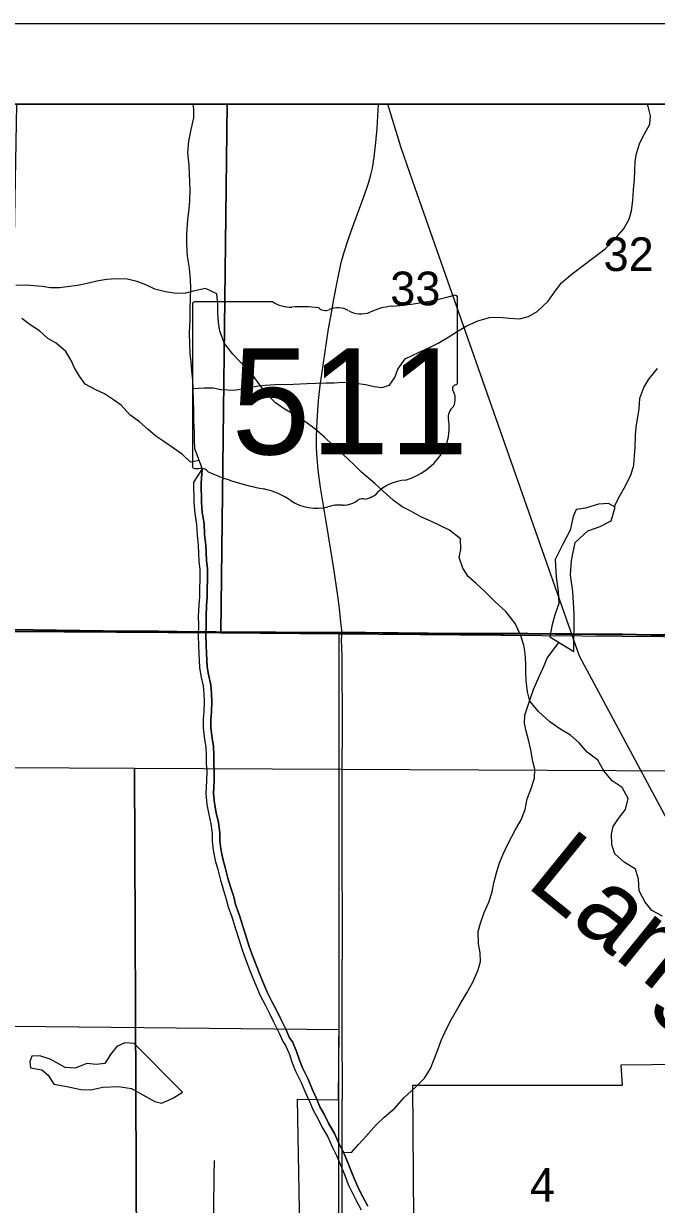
# Model space of a CAD drawing. Extents: x 0 to 34, y 0 to 22.
# Drawn here: x 13.709 to 14.495, y 19.533 to 21 of the extents above; entities that cross this region are included whole.
import ezdxf

# ---------------------------------------------------------------- set-up
doc = ezdxf.new("R2010")
doc.units = 0
for name, color, linetype in [('Default', 7, 'Continuous'), ('GM_X_City_Street', 7, 'Continuous'), ('GM_X_Corporation', 7, 'Continuous'), ('GM_X_Major_River', 7, 'Continuous'), ('GM_X_Minor_Lake', 7, 'Continuous'), ('GM_X_Minor_River', 7, 'Continuous'), ('GM_X_Minor_River_Text', 7, 'Continuous'), ('GM_X_Rail_Line', 7, 'Continuous'), ('GM_X_Section', 7, 'Continuous'), ('GM_X_Section_Text', 7, 'Continuous'), ('GM_X_State_Location', 7, 'Continuous'), ('GM_X_State_Route', 7, 'Continuous'), ('GM_X_State_Shield', 7, 'Continuous'), ('GM_X_Township_Road', 7, 'Continuous'), ('GM_X_US_Shield', 7, 'Continuous'), ('SH_Data', 7, 'Continuous')]:
    doc.layers.add(name, color=color, linetype=linetype)

msp = doc.modelspace()

# ---------------------------------------------------------------- linework, layer by layer
at = {"layer": 'Default'}
msp.add_lwpolyline([(14.696, 20.9), (13.7002, 20.9), (13.6857, 20.0757), (13.8471, 20.0749), (14.7021, 20.0706)], close=True, dxfattribs=at)
at = {"layer": 'GM_X_City_Street'}
msp.add_lwpolyline([(13.9448, 19.4395), (13.9449, 19.4482), (13.9453, 19.4698), (13.9457, 19.5287), (13.946, 19.5689), (13.9462, 19.5875)], dxfattribs=at)
at = {"layer": 'GM_X_Corporation'}
for points in [[(14.0527, 19.4802), (14.0495, 19.6635), (14.1002, 19.6628), (14.1013, 19.7498), (13.4128, 19.7568), (13.5278, 19.4729)], [(14.8562, 19.3732), (14.6545, 19.7499), (14.6076, 19.7504), (14.6057, 19.7077), (14.451, 19.7058), (14.4529, 19.6807), (14.1925, 19.6806), (14.194, 19.4591)]]:
    msp.add_lwpolyline(points, dxfattribs=at)
at = {"layer": 'GM_X_Major_River'}
for points in [[(13.9311, 20.447), (13.9203, 20.4302), (13.9205, 20.4051), (13.9217, 20.3914), (13.9238, 20.3778), (13.9246, 20.3645), (13.9259, 20.3515), (13.9263, 20.342), (13.9268, 20.3322), (13.928, 20.3219), (13.9281, 20.309), (13.9278, 20.298), (13.9275, 20.2877), (13.9269, 20.2774), (13.9262, 20.2633), (13.9263, 20.2531), (13.926, 20.2398), (13.9265, 20.2272), (13.927, 20.2174), (13.9279, 20.1999), (13.9295, 20.1896), (13.9323, 20.1771), (13.9331, 20.1672), (13.9336, 20.1573), (13.9329, 20.1455), (13.9322, 20.1357), (13.9323, 20.125), (13.9339, 20.1106), (13.9355, 20.1011), (13.936, 20.0904), (13.9361, 20.0806), (13.9366, 20.0711), (13.9363, 20.0593), (13.9356, 20.0433), (13.9369, 20.03), (13.9393, 20.0175), (13.9417, 20.0057), (13.9433, 19.9939), (13.9433, 19.9841), (13.9446, 19.973), (13.9473, 19.9601), (13.9505, 19.9491), (13.9536, 19.9358), (13.9571, 19.9245), (13.961, 19.9123), (13.9634, 19.9028), (13.9677, 19.8903), (13.9724, 19.8755), (13.977, 19.8611), (13.9802, 19.8505), (13.9848, 19.8376), (13.9903, 19.8236), (13.9945, 19.813), (14.0031, 19.7925), (14.0092, 19.7808), (14.015, 19.7694), (14.0201, 19.7588), (14.0266, 19.7459), (14.0313, 19.7353), (14.0347, 19.7304), (14.039, 19.7205), (14.0429, 19.7088), (14.0471, 19.6986), (14.0541, 19.6845), (14.0592, 19.6717), (14.0642, 19.6607), (14.0688, 19.6501), (14.0746, 19.6398), (14.0796, 19.6292), (14.087, 19.6167), (14.0928, 19.6035), (14.0978, 19.5936), (14.1036, 19.58), (14.1086, 19.5679), (14.1125, 19.5576), (14.1172, 19.5478), (14.1222, 19.5379), (14.1284, 19.5262)], [(14.1367, 19.5309), (14.1307, 19.5423), (14.1257, 19.552), (14.1213, 19.5614), (14.1175, 19.5714), (14.1124, 19.5837), (14.1064, 19.5977), (14.1014, 19.6076), (14.0955, 19.6211), (14.0881, 19.6337), (14.0831, 19.6442), (14.0774, 19.6543), (14.0729, 19.6646), (14.0679, 19.6754), (14.0628, 19.6884), (14.0558, 19.7025), (14.0518, 19.7121), (14.0479, 19.724), (14.0431, 19.7351), (14.0396, 19.74), (14.0353, 19.75), (14.0286, 19.763), (14.0236, 19.7736), (14.0177, 19.7852), (14.0117, 19.7966), (14.0034, 19.8166), (13.9992, 19.8271), (13.9938, 19.841), (13.9892, 19.8535), (13.9862, 19.864), (13.9815, 19.8785), (13.9768, 19.8933), (13.9726, 19.9055), (13.9702, 19.9149), (13.9663, 19.9273), (13.9628, 19.9384), (13.9597, 19.9515), (13.9566, 19.9624), (13.954, 19.9746), (13.9529, 19.9846), (13.9528, 19.9946), (13.9511, 20.0073), (13.9486, 20.0193), (13.9464, 20.0313), (13.9452, 20.0436), (13.9458, 20.059), (13.9461, 20.0712), (13.9456, 20.0808), (13.9456, 20.0907), (13.9451, 20.1021), (13.9434, 20.1119), (13.9419, 20.1256), (13.9418, 20.1354), (13.9424, 20.1449), (13.9431, 20.1573), (13.9426, 20.1678), (13.9417, 20.1785), (13.9389, 20.1914), (13.9374, 20.2009), (13.9365, 20.2178), (13.9361, 20.2276), (13.9356, 20.2399), (13.9359, 20.253), (13.9358, 20.2632), (13.9364, 20.2769), (13.9371, 20.2872), (13.9374, 20.2977), (13.9377, 20.3089), (13.9376, 20.3225), (13.9363, 20.333), (13.9359, 20.3425), (13.9354, 20.3522), (13.9341, 20.3652), (13.9333, 20.3788), (13.9312, 20.3926), (13.93, 20.4056), (13.9298, 20.429), (13.9311, 20.447)], [(13.9311, 20.447), (13.9298, 20.429), (13.93, 20.4056), (13.9312, 20.3926), (13.9333, 20.3788), (13.9341, 20.3652), (13.9354, 20.3522), (13.9359, 20.3425), (13.9363, 20.333), (13.9376, 20.3225), (13.9377, 20.3089), (13.9374, 20.2977), (13.9371, 20.2872), (13.9364, 20.2769), (13.9358, 20.2632), (13.9359, 20.253), (13.9356, 20.2399), (13.9361, 20.2276), (13.9365, 20.2178), (13.9374, 20.2009), (13.9389, 20.1914), (13.9417, 20.1785), (13.9426, 20.1678), (13.9431, 20.1573), (13.9424, 20.1449), (13.9418, 20.1354), (13.9419, 20.1256), (13.9434, 20.1119), (13.9451, 20.1021), (13.9456, 20.0907), (13.9456, 20.0808), (13.9461, 20.0712), (13.9458, 20.059), (13.9452, 20.0436), (13.9464, 20.0313), (13.9486, 20.0193), (13.9511, 20.0073), (13.9528, 19.9946), (13.9529, 19.9846), (13.954, 19.9746), (13.9566, 19.9624), (13.9597, 19.9515), (13.9628, 19.9384), (13.9663, 19.9273), (13.9702, 19.9149), (13.9726, 19.9055), (13.9768, 19.8933), (13.9815, 19.8785), (13.9862, 19.864), (13.9892, 19.8535), (13.9938, 19.841), (13.9992, 19.8271), (14.0034, 19.8166), (14.0117, 19.7966), (14.0177, 19.7852), (14.0236, 19.7736), (14.0286, 19.763), (14.0353, 19.75), (14.0396, 19.74), (14.0431, 19.7351), (14.0479, 19.724), (14.0518, 19.7121), (14.0558, 19.7025), (14.0628, 19.6884), (14.0679, 19.6754), (14.0729, 19.6646), (14.0774, 19.6543), (14.0831, 19.6442), (14.0881, 19.6337), (14.0955, 19.6211), (14.1014, 19.6076), (14.1064, 19.5977), (14.1124, 19.5837), (14.1175, 19.5714), (14.1213, 19.5614), (14.1257, 19.552), (14.1307, 19.5423), (14.1367, 19.5309)]]:
    msp.add_lwpolyline(points, dxfattribs=at)
at = {"layer": 'GM_X_Minor_Lake'}
for points in [[(14.3927, 20.2197), (14.3931, 20.2668), (14.3914, 20.2946), (14.3885, 20.3147), (14.3899, 20.3329), (14.3946, 20.3554), (14.4101, 20.37), (14.4256, 20.3754), (14.4393, 20.3823), (14.4441, 20.3991), (14.436, 20.4036), (14.4235, 20.4028), (14.4072, 20.3981), (14.3958, 20.3965), (14.3921, 20.3877), (14.3881, 20.3706), (14.3791, 20.3534), (14.3697, 20.3343), (14.3707, 20.3123), (14.3731, 20.2948), (14.374, 20.2796), (14.3695, 20.2666), (14.3659, 20.2533), (14.3629, 20.2381)], [(14.3629, 20.2381), (14.3927, 20.2197)], [(13.8464, 19.733), (13.835, 19.7335), (13.8248, 19.7293), (13.8171, 19.7191), (13.8102, 19.7081), (13.7996, 19.7067), (13.7878, 19.7079), (13.7734, 19.7023), (13.7609, 19.7031), (13.742, 19.7135), (13.7294, 19.7174), (13.7192, 19.7171), (13.7169, 19.7107), (13.7176, 19.7027), (13.732, 19.7003), (13.7396, 19.6934), (13.7467, 19.6823), (13.763, 19.6796), (13.7801, 19.6757), (13.7926, 19.6752), (13.8078, 19.6785), (13.8271, 19.6795), (13.8431, 19.6768), (13.8609, 19.6672), (13.8722, 19.661), (13.8805, 19.6587), (13.8893, 19.6624), (13.8954, 19.6654), (13.9064, 19.6722)], [(13.9064, 19.6722), (13.8464, 19.733)]]:
    msp.add_lwpolyline(points, dxfattribs=at)
at = {"layer": 'GM_X_Minor_River'}
for points in [[(13.9194, 20.9), (13.9202, 20.8936), (13.9203, 20.883), (13.917, 20.8685), (13.9141, 20.854), (13.9127, 20.8399), (13.9144, 20.8236), (13.9148, 20.8141), (13.9153, 20.8031), (13.9158, 20.7936), (13.9151, 20.7803), (13.9144, 20.7696), (13.9126, 20.7567), (13.9117, 20.7384), (13.9114, 20.7255), (13.9123, 20.7111), (13.9147, 20.6963), (13.9163, 20.6822), (13.9164, 20.6708), (13.9161, 20.659), (13.9158, 20.6465), (13.9156, 20.632), (13.915, 20.6153), (13.9151, 20.6024), (13.9155, 20.5898), (13.9168, 20.5796), (13.9176, 20.5686), (13.9189, 20.5572), (13.9193, 20.5465), (13.9198, 20.5309), (13.9203, 20.5203), (13.9204, 20.5066), (13.9209, 20.4918), (13.921, 20.4815), (13.9215, 20.472), (13.9311, 20.447)], [(13.9193, 20.5465), (13.9334, 20.5474), (13.9448, 20.5475), (13.9543, 20.5453), (13.9702, 20.5446), (13.9862, 20.547), (13.9983, 20.5494), (14.0093, 20.551), (14.0219, 20.5518), (14.0446, 20.552), (14.0614, 20.5529), (14.0727, 20.5534), (14.0849, 20.5538), (14.0948, 20.5539), (14.1054, 20.5544), (14.1214, 20.5533), (14.1343, 20.5515), (14.1446, 20.549), (14.1541, 20.5479), (14.1639, 20.5506), (14.1703, 20.5602), (14.174, 20.5705), (14.1834, 20.5835), (14.2005, 20.5919), (14.2111, 20.5962), (14.2243, 20.6031), (14.2375, 20.6108), (14.2477, 20.6174), (14.2583, 20.6235), (14.2735, 20.6309), (14.2879, 20.6348), (14.3008, 20.6353), (14.3126, 20.6342), (14.3251, 20.6332), (14.3365, 20.6363), (14.3474, 20.6425), (14.361, 20.6551), (14.3697, 20.6677), (14.3775, 20.678), (14.3889, 20.688), (14.4028, 20.6984), (14.4198, 20.711), (14.4315, 20.7203), (14.4428, 20.7314), (14.4545, 20.7448), (14.4616, 20.757), (14.4646, 20.7673), (14.466, 20.7802), (14.467, 20.7935), (14.468, 20.8064), (14.4687, 20.8175), (14.469, 20.8289), (14.4708, 20.8388), (14.4749, 20.8517), (14.4801, 20.8624), (14.4872, 20.875), (14.4879, 20.8853), (14.4851, 20.897), (14.4844, 20.9)], [(14.3383, 20.158), (14.3352, 20.1698), (14.3335, 20.1838), (14.3331, 20.1945), (14.333, 20.2047), (14.3321, 20.218), (14.3305, 20.2279), (14.3266, 20.2408), (14.3197, 20.2548), (14.3081, 20.2696), (14.294, 20.2824), (14.2825, 20.2941), (14.2714, 20.3043), (14.2614, 20.3129), (14.2549, 20.3235), (14.2502, 20.3368), (14.2524, 20.3467), (14.2519, 20.36), (14.2382, 20.3705), (14.216, 20.3814), (14.2027, 20.3874), (14.1912, 20.3938), (14.1794, 20.3998), (14.1683, 20.408), (14.1557, 20.419), (14.1454, 20.4288), (14.1293, 20.4423), (14.1197, 20.4518), (14.1052, 20.4653), (14.0929, 20.4767), (14.0829, 20.4861), (14.0711, 20.4966), (14.06, 20.5049), (14.0459, 20.514), (14.0329, 20.5215), (14.0222, 20.529), (14.0095, 20.5418), (14.0003, 20.5547), (13.9911, 20.5668), (13.9785, 20.5792), (13.9693, 20.5894), (13.9589, 20.6026), (13.9531, 20.6178), (13.9515, 20.6288), (13.9506, 20.6406), (13.9505, 20.6509), (13.9493, 20.6642), (13.9351, 20.6709), (13.92, 20.6674), (13.9101, 20.665), (13.8987, 20.6645), (13.8854, 20.6667), (13.8721, 20.67), (13.861, 20.6753), (13.8504, 20.6794), (13.8378, 20.6823), (13.8237, 20.683), (13.8123, 20.6821), (13.8002, 20.6802), (13.7881, 20.677), (13.7763, 20.6747), (13.7634, 20.673), (13.7539, 20.6718), (13.7425, 20.6717), (13.7322, 20.6732), (13.7224, 20.6743), (13.7125, 20.6749), (13.6996, 20.6748)], [(13.9271, 20.4573), (13.9167, 20.4553), (13.9065, 20.4645), (13.8955, 20.4726), (13.8834, 20.4806), (13.8736, 20.4875), (13.8638, 20.4956), (13.8532, 20.5052), (13.8411, 20.514), (13.8305, 20.5258), (13.8207, 20.5327), (13.8097, 20.54), (13.7999, 20.5446), (13.7855, 20.552), (13.7784, 20.5619), (13.7723, 20.5722), (13.7678, 20.5821), (13.7615, 20.5928), (13.7497, 20.6031), (13.7391, 20.6089), (13.729, 20.6185), (13.7172, 20.6258), (13.707, 20.6338)], [(14.4429, 20.3998), (14.4508, 20.4151), (14.4568, 20.4258), (14.4642, 20.4403), (14.4672, 20.4514), (14.4682, 20.4628), (14.4689, 20.4738), (14.4695, 20.4883), (14.4702, 20.4985), (14.4724, 20.5115), (14.4738, 20.521), (14.4748, 20.5347), (14.4797, 20.548), (14.486, 20.5583), (14.4966, 20.5713)], [(14.1064, 19.5977), (14.1167, 19.5976), (14.1254, 19.6075), (14.1344, 19.6175), (14.1469, 19.6312), (14.157, 19.6412), (14.1702, 19.6527), (14.1815, 19.6653), (14.1962, 19.6784), (14.2072, 19.6899), (14.2147, 19.7017), (14.224, 19.725), (14.2281, 19.7364), (14.2344, 19.7509), (14.2407, 19.7631), (14.2501, 19.7795), (14.2599, 19.7959), (14.2673, 19.8089), (14.2741, 19.8242), (14.2766, 19.8348), (14.2765, 19.8455), (14.2745, 19.8565), (14.274, 19.8721), (14.277, 19.8824), (14.2814, 19.8957), (14.287, 19.9083), (14.2911, 19.9212), (14.2933, 19.9323), (14.2966, 19.9449), (14.2999, 19.9559), (14.3044, 19.9673), (14.3111, 19.9815), (14.3197, 19.9979), (14.3272, 20.0109), (14.3321, 20.0234), (14.3346, 20.0368), (14.3394, 20.0486), (14.3439, 20.0627), (14.3442, 20.0737), (14.3418, 20.0832), (14.3394, 20.0976), (14.337, 20.1086), (14.3335, 20.1208), (14.3315, 20.1303), (14.3318, 20.1409), (14.3359, 20.1531), (14.3393, 20.163), (14.3426, 20.1725), (14.3497, 20.1889), (14.3549, 20.2004), (14.3597, 20.2118), (14.3741, 20.2312)], [(14.5028, 19.8912), (14.4898, 19.8983), (14.4813, 19.9085), (14.474, 19.9226), (14.4731, 19.937), (14.4692, 19.9495), (14.4551, 19.9581), (14.4436, 19.9687), (14.4401, 19.9797), (14.4396, 19.993), (14.4418, 20.0025), (14.4482, 20.0125), (14.4568, 20.0235), (14.4601, 20.0373), (14.4528, 20.0509), (14.4402, 20.0592), (14.4302, 20.0716), (14.4225, 20.0849), (14.4095, 20.0947), (14.3992, 20.1064), (14.3888, 20.1158), (14.3755, 20.1237), (14.3628, 20.1327), (14.3487, 20.1455), (14.3383, 20.158)]]:
    msp.add_lwpolyline(points, dxfattribs=at)
at = {"layer": 'GM_X_Rail_Line'}
for points in [[(18.977, 20.9), (13.2404, 20.9)], [(14.9734, 19.1277), (14.7202, 19.6169), (14.4, 20.214), (14.1926, 20.8038), (14.1778, 20.847), (14.1617, 20.9)], [(14.5192, 20.2404), (14.4882, 20.2408), (14.4533, 20.2415), (14.4338, 20.2415), (14.4199, 20.2416), (14.3889, 20.2419), (14.3703, 20.242), (14.3361, 20.2422), (14.305, 20.2422), (14.274, 20.2421), (14.2491, 20.2424), (14.2119, 20.2425), (14.1746, 20.243), (14.1343, 20.2434), (14.1143, 20.2435), (14.1045, 20.2435), (14.0412, 20.2436), (14.0226, 20.2438), (13.9853, 20.2438), (13.948, 20.2443), (13.9232, 20.2445), (13.8766, 20.245), (13.8082, 20.2455), (13.7212, 20.2467), (13.6622, 20.2475)], [(13.6622, 20.2475), (13.7212, 20.2467), (13.8082, 20.2455), (13.8766, 20.245), (13.9232, 20.2445), (13.948, 20.2443), (13.9853, 20.2438), (14.0226, 20.2438), (14.0412, 20.2436), (14.1045, 20.2435), (14.1143, 20.2435), (14.1343, 20.2434), (14.1746, 20.243), (14.2119, 20.2425), (14.2491, 20.2424), (14.274, 20.2421), (14.305, 20.2422), (14.3361, 20.2422), (14.3703, 20.242), (14.3889, 20.2419), (14.4199, 20.2416), (14.4338, 20.2415), (14.4533, 20.2415), (14.4882, 20.2408), (14.5192, 20.2404)]]:
    msp.add_lwpolyline(points, dxfattribs=at)
at = {"layer": 'GM_X_Section'}
for points in [[(14.9565, 20.2348), (15.1179, 20.234), (15.1219, 19.2324), (14.1009, 19.242), (14.1011, 20.2418)], [(13.6857, 20.0757), (13.8471, 20.0749), (13.8511, 19.0732), (12.8301, 19.0828), (12.8302, 20.0826)], [(14.7021, 20.0706), (14.8579, 20.0698), (14.8558, 19.0597), (13.8511, 19.0732), (13.8471, 20.0749)]]:
    msp.add_lwpolyline(points, close=True, dxfattribs=at)
at = {"layer": 'GM_X_State_Route'}
for points in [[(14.1048, 20.2429), (14.1032, 20.2565), (14.1015, 20.2735), (14.0997, 20.2889), (14.0941, 20.3257), (14.0846, 20.3839), (14.0781, 20.4237), (14.0753, 20.4452), (14.0738, 20.4606), (14.0732, 20.473), (14.073, 20.4853), (14.0733, 20.4977), (14.0741, 20.5132), (14.0756, 20.5317), (14.0778, 20.5502), (14.088, 20.6209), (14.0907, 20.6361), (14.0945, 20.6577), (14.0986, 20.6788), (14.1039, 20.7033), (14.1076, 20.716), (14.1116, 20.729), (14.1164, 20.7432), (14.1294, 20.7781), (14.1352, 20.7945), (14.1381, 20.8029), (14.1407, 20.8121), (14.1427, 20.8203), (14.1449, 20.8342), (14.1469, 20.8524), (14.1485, 20.8702), (14.1502, 20.9)], [(14.1048, 19.7467), (14.105, 19.7756), (14.1048, 19.8036), (14.1053, 19.8719), (14.1049, 19.9714), (14.1051, 20.0335), (14.105, 20.077), (14.1053, 20.1236), (14.1048, 20.2137), (14.1043, 20.2354), (14.1048, 20.2429)], [(14.1039, 19.4541), (14.104, 19.4676), (14.1041, 19.4763), (14.1045, 19.4882), (14.105, 19.5536), (14.1051, 19.6003), (14.1051, 19.6542), (14.1052, 19.6727), (14.1048, 19.7467)]]:
    msp.add_lwpolyline(points, dxfattribs=at)
at = {"layer": 'GM_X_State_Shield'}
for p, q in [((14.2484, 20.5545), (14.2484, 20.6592)), ((13.9188, 20.6508), (13.9188, 20.4506)), ((14.0186, 20.6542), (13.9221, 20.6542)), ((14.2484, 20.5545), (14.2484, 20.5545))]:
    msp.add_line(p, q, dxfattribs=at)
for centre, major_axis, start_param, end_param in [((14.131, 20.927), (0.3495, 0), 4.814394, 5.042369), ((14.2447, 20.6596), (0.00367, 0), 6.141152, 7.989035), ((13.9226, 20.6512), (0.00382, 0), 1.712693, 3.28349), ((14.0416, 20.6774), (0.037, 0), 4.042523, 4.731795), ((14.0538, 20.5419), (0.133, 0), 1.404758, 1.657858), ((14.084, 20.6522), (0.0107, 0), 3.836095, 5.185415), ((14.0997, 20.6291), (0.0222, 0), 0.950623, 2.079405), ((14.1284, 20.6608), (0.0267, 0), 4.081561, 5.145723), ((14.1756, 20.5931), (0.0703, 0), 1.699011, 2.107814), ((14.2445, 20.5541), (0.00393, 0), 5.05454, 6.418171), ((14.2475, 20.5468), (0.00568, 0), 1.883978, 3.671073), ((14.2114, 20.5336), (0.0341, 0), 5.934695, 6.695948), ((14.2615, 20.5107), (0.0248, 0), 2.387724, 3.262537), ((14.1506, 20.4974), (0.0874, 0), 5.101752, 6.440018), ((13.9226, 20.4502), (0.00385, 0), 3.00124, 4.508301), ((13.9232, 20.4707), (0.0294, 0), 4.665946, 4.897461), ((13.9292, 20.4391), (0.0106, 0), 0.519207, 1.627899), ((14.063, 20.6189), (0.2524, 0), 4.195997, 4.488961), ((13.9878, 20.3607), (0.079, 0), 0.823519, 1.323587), ((14.1874, 20.3945), (0.0479, 0), 1.647645, 2.488434), ((14.0732, 20.4381), (0.0501, 0), 4.026481, 4.996735), ((14.1058, 20.4231), (0.0267, 0), 4.691044, 5.507374), ((14.13, 20.4037), (0.00752, 0), 1.147584, 2.315152), ((14.1268, 20.4312), (0.0282, 0), 4.937069, 5.64225), ((14.1022, 20.3689), (0.0412, 0), 1.495662, 1.94098)]:
    msp.add_ellipse(centre, major_axis=major_axis, ratio=0.8, start_param=start_param, end_param=end_param, dxfattribs=at)
at = {"layer": 'GM_X_Township_Road'}
for points in [[(13.2404, 20.2488), (13.2896, 20.2484), (13.3393, 20.2482), (13.3735, 20.2479), (13.4015, 20.2477), (13.4545, 20.2474), (13.4978, 20.2472), (13.5537, 20.2471), (13.5816, 20.2472), (13.6096, 20.2473), (13.6624, 20.2469), (13.7214, 20.2462), (13.8084, 20.245), (13.8768, 20.2444), (13.9234, 20.244), (13.9482, 20.2437), (13.9855, 20.2433), (14.0228, 20.2432), (14.0414, 20.243), (14.1048, 20.2429)], [(14.1048, 20.2429), (14.1145, 20.2429), (14.1345, 20.2429), (14.1749, 20.2424), (14.2121, 20.242), (14.2494, 20.2419), (14.2742, 20.2416), (14.3053, 20.2416), (14.3363, 20.2417), (14.3705, 20.2415), (14.3891, 20.2413), (14.4201, 20.241), (14.434, 20.2409), (14.4535, 20.2409), (14.4884, 20.2403), (14.5195, 20.2398)]]:
    msp.add_lwpolyline(points, dxfattribs=at)
at = {"layer": 'GM_X_US_Shield'}
for points in [[(13.962, 20.9), (13.2404, 20.9), (13.2404, 20.2476), (13.9544, 20.243)], [(14.9682, 20.9), (13.962, 20.9), (13.9544, 20.243), (14.1011, 20.2418), (14.9565, 20.2348)], [(13.2404, 20.2476), (13.2404, 19.2505), (14.1009, 19.242), (14.1011, 20.2418), (13.9544, 20.243)]]:
    msp.add_lwpolyline(points, close=True, dxfattribs=at)
at = {"layer": 'SH_Data'}
for p, q in [((13.1404, 21), (20.1404, 21)), ((13.2404, 20.9), (20.0404, 20.9))]:
    msp.add_line(p, q, dxfattribs=at)

# ---------------------------------------------------------------- texts
at = {"layer": 'GM_X_Minor_River_Text'}
msp.add_text('Lang', height=0.09473, rotation=320.9519, dxfattribs=at).set_placement((14.3318, 19.9292))
at = {"layer": 'GM_X_Section_Text'}
for s, height, p in [('32', 0.04186, (14.4297, 20.6926)), ('33', 0.04186, (14.1647, 20.65)), ('4', 0.0419, (14.3381, 19.5362))]:
    msp.add_text(s, height=height, rotation=0, dxfattribs=at).set_placement(p)
at = {"layer": 'GM_X_State_Location'}
msp.add_text('511', height=0.000189, rotation=0, dxfattribs=at).set_placement((14.013, 20.5236))
for s in ['s', 'r']:
    msp.add_text(s, height=0.000189, dxfattribs=at).set_placement((14.0799, 20.5374))
at = {"layer": 'GM_X_State_Shield'}
msp.add_text('511', height=0.13184, dxfattribs=at).set_placement((13.9674, 20.4648))

doc.saveas('drawing.dxf')
